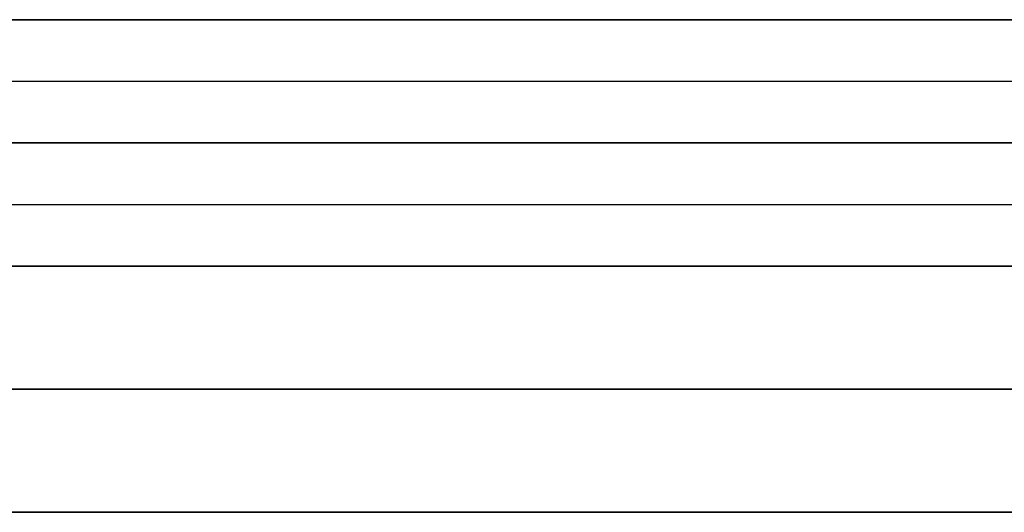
# Model space of a CAD drawing. Header units: millimetres. Extents: x -203 to 111, y 390 to 458.
# Tile 413 of 656: x -133.52 to -125.52, y 453.93 to 457.93. Entities that reach past the tile are written whole.
import ezdxf

# ---------------------------------------------------------------- set-up
doc = ezdxf.new("R2010")
doc.units = ezdxf.units.MM
doc.header["$MEASUREMENT"] = 0
doc.layers.add('Predefinito', color=5, linetype='Continuous')

msp = doc.modelspace()

# ---------------------------------------------------------------- linework, layer by layer
at = {"layer": 'Predefinito'}
for points in [[(-122.3428, 457.9296), (-143.554, 457.9296)], [(-143.554, 457.9296), (-122.0203, 457.9296)], [(-143.554, 457.9296), (-122.3428, 457.9296)], [(-122.3428, 457.9296), (-143.554, 457.9296)], [(-101.054, 457.9296), (-140.054, 457.9296)], [(-140.054, 457.9296), (-101.054, 457.9296)], [(-140.054, 457.4296), (-101.054, 457.4296)], [(-122.3428, 456.9296), (-143.554, 456.9296)], [(-143.554, 456.9296), (-122.3428, 456.9296)], [(-143.554, 456.9296), (-122.0203, 456.9296)], [(-143.554, 456.9296), (-97.554, 456.9296)], [(-97.554, 456.9296), (-143.554, 456.9296)], [(-97.554, 456.9296), (-143.554, 456.9296)], [(-143.554, 456.9296), (-97.554, 456.9296)], [(-101.054, 456.9296), (-140.054, 456.9296)], [(-140.054, 456.9296), (-101.054, 456.9296)], [(-101.054, 456.9296), (-140.054, 456.9296)], [(-140.054, 456.9296), (-101.054, 456.9296)], [(-140.054, 456.4296), (-101.054, 456.4296)], [(-143.554, 455.9296), (-97.554, 455.9296)], [(-143.554, 455.9296), (-97.554, 455.9296)], [(-97.554, 455.9296), (-143.554, 455.9296)], [(-140.054, 455.9296), (-101.054, 455.9296)], [(-101.054, 455.9296), (-140.054, 455.9296)], [(-143.554, 454.9296), (-97.554, 454.9296)], [(-97.554, 454.9296), (-143.554, 454.9296)], [(-97.554, 454.9296), (-143.554, 454.9296)], [(-143.554, 454.9296), (-97.554, 454.9296)], [(-143.554, 453.9296), (-97.554, 453.9296)], [(-143.554, 453.9296), (-97.554, 453.9296)], [(-97.554, 453.9296), (-143.554, 453.9296)], [(-143.554, 453.9296), (-97.554, 453.9296)], [(-97.554, 453.9296), (-143.554, 453.9296)], [(-97.554, 453.9296), (-143.554, 453.9296)]]:
    msp.add_lwpolyline(points, dxfattribs=at)

doc.saveas('drawing.dxf')
